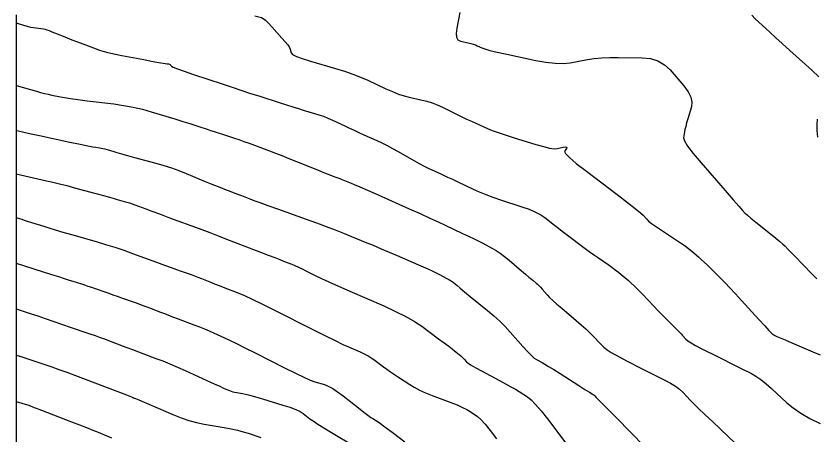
# Model space of a CAD drawing. Extents: x 2082232 to 2083549, y 592624 to 593832.
# Drawn here: x 2082231.8 to 2082311.6, y 592698.4 to 592740.1 of the extents above; entities that cross this region are included whole.
import ezdxf

# ---------------------------------------------------------------- set-up
doc = ezdxf.new("R2010")
doc.units = 0
for name, color, linetype in [('DT_X_Contour_Major', 7, 'Continuous'), ('DT_X_Contour_Minor', 7, 'Continuous'), ('DT_X_TIN_Hull', 7, 'Continuous')]:
    doc.layers.add(name, color=color, linetype=linetype)

msp = doc.modelspace()

# ---------------------------------------------------------------- linework, layer by layer
at = {"layer": 'DT_X_Contour_Major'}
for points in [[(2082275.986, 592740.438), (2082275.694, 592738.889), (2082275.634, 592738.373), (2082275.673, 592737.987), (2082275.811, 592737.73), (2082276.049, 592737.603), (2082276.815, 592737.436), (2082277.088, 592737.37), (2082277.333, 592737.299), (2082277.549, 592737.223), (2082277.736, 592737.142), (2082278.198, 592736.916), (2082278.484, 592736.814), (2082278.994, 592736.675), (2082279.73, 592736.499), (2082280.69, 592736.288), (2082283.551, 592735.674), (2082284.57, 592735.488), (2082285.483, 592735.388), (2082286.289, 592735.376), (2082286.988, 592735.45), (2082288.711, 592735.765), (2082289.388, 592735.867), (2082290.124, 592735.936), (2082290.921, 592735.972), (2082291.779, 592735.975), (2082294.145, 592735.941), (2082294.986, 592735.855), (2082295.732, 592735.624), (2082296.384, 592735.247), (2082296.941, 592734.724), (2082298.303, 592733.136), (2082298.733, 592732.559), (2082299.002, 592732.02), (2082299.111, 592731.519), (2082299.06, 592731.055), (2082298.708, 592729.87), (2082298.589, 592729.454), (2082298.493, 592729.095), (2082298.422, 592728.794), (2082298.375, 592728.551), (2082298.283, 592727.979), (2082298.365, 592727.662), (2082298.683, 592727.139), (2082299.234, 592726.411), (2082300.021, 592725.478), (2082302.431, 592722.714), (2082303.224, 592721.804), (2082303.796, 592721.147), (2082304.147, 592720.743), (2082304.277, 592720.592), (2082304.328, 592720.526), (2082304.414, 592720.448), (2082304.634, 592720.265), (2082304.988, 592719.976), (2082305.476, 592719.581), (2082306.955, 592718.388), (2082307.458, 592717.978), (2082307.859, 592717.643), (2082308.157, 592717.385), (2082308.353, 592717.201), (2082308.739, 592716.813), (2082308.926, 592716.623), (2082309.198, 592716.345), (2082309.555, 592715.978), (2082309.997, 592715.522), (2082311.288, 592714.19), (2082311.557, 592713.927)], [(2082231.787, 592724.37), (2082234.832, 592723.696), (2082235.449, 592723.555), (2082236.119, 592723.391), (2082236.841, 592723.206), (2082237.616, 592723), (2082239.752, 592722.42), (2082240.486, 592722.22), (2082241.085, 592722.056), (2082241.549, 592721.928), (2082241.878, 592721.835), (2082242.575, 592721.636), (2082242.838, 592721.558), (2082243.102, 592721.475), (2082243.368, 592721.385), (2082243.636, 592721.289), (2082244.354, 592721.025), (2082244.727, 592720.887), (2082245.307, 592720.672), (2082246.094, 592720.38), (2082247.088, 592720.01), (2082250.015, 592718.92), (2082251.08, 592718.522), (2082252.082, 592718.144), (2082253.02, 592717.787), (2082253.893, 592717.451), (2082256.137, 592716.582), (2082256.911, 592716.281), (2082257.553, 592716.032), (2082258.06, 592715.834), (2082258.435, 592715.688), (2082259.255, 592715.366), (2082259.574, 592715.235), (2082259.915, 592715.084), (2082260.279, 592714.914), (2082260.665, 592714.724), (2082261.725, 592714.191), (2082262.231, 592713.947), (2082262.954, 592713.615), (2082263.893, 592713.195), (2082265.048, 592712.687), (2082268.419, 592711.216), (2082269.603, 592710.675), (2082270.627, 592710.157), (2082271.492, 592709.662), (2082272.198, 592709.189), (2082273.866, 592707.96), (2082274.435, 592707.539), (2082274.891, 592707.198), (2082275.232, 592706.937), (2082275.461, 592706.756), (2082275.918, 592706.381), (2082276.078, 592706.246), (2082276.218, 592706.122), (2082276.336, 592706.008), (2082276.433, 592705.905), (2082276.663, 592705.645), (2082276.821, 592705.515), (2082277.124, 592705.322), (2082277.572, 592705.065), (2082278.164, 592704.744), (2082279.935, 592703.803), (2082280.556, 592703.469), (2082281.089, 592703.174), (2082281.534, 592702.917), (2082281.891, 592702.699), (2082282.726, 592702.168), (2082283.086, 592701.881), (2082283.537, 592701.418), (2082284.082, 592700.781), (2082284.718, 592699.968), (2082286.538, 592697.565)], [(2082231.787, 592701.704), (2082232.928, 592701.365), (2082233.057, 592701.321), (2082233.086, 592701.311), (2082233.118, 592701.3), (2082233.154, 592701.287), (2082233.192, 592701.272), (2082233.299, 592701.232), (2082233.439, 592701.178), (2082234.322, 592700.838), (2082237.311, 592699.686), (2082238.11, 592699.377), (2082238.822, 592699.098), (2082239.446, 592698.85), (2082239.982, 592698.633), (2082241.296, 592698.095)]]:
    msp.add_lwpolyline(points, dxfattribs=at)
at = {"layer": 'DT_X_Contour_Minor'}
for points in [[(2082255.576, 592740.119), (2082256.229, 592739.941), (2082256.401, 592739.855), (2082256.632, 592739.673), (2082256.922, 592739.397), (2082257.27, 592739.026), (2082258.277, 592737.909), (2082258.611, 592737.525), (2082258.86, 592737.212), (2082259.024, 592736.968), (2082259.101, 592736.795), (2082259.193, 592736.425), (2082259.34, 592736.27), (2082259.71, 592736.083), (2082260.305, 592735.862), (2082261.123, 592735.608), (2082263.604, 592734.887), (2082264.503, 592734.611), (2082265.34, 592734.322), (2082266.113, 592734.021), (2082266.824, 592733.708), (2082268.635, 592732.857), (2082269.29, 592732.564), (2082269.895, 592732.325), (2082270.45, 592732.14), (2082270.956, 592732.008), (2082272.238, 592731.729), (2082272.724, 592731.605), (2082273.223, 592731.443), (2082273.733, 592731.243), (2082274.255, 592731.005), (2082275.664, 592730.318), (2082276.18, 592730.069), (2082276.673, 592729.836), (2082277.142, 592729.619), (2082277.588, 592729.419), (2082278.745, 592728.906), (2082279.23, 592728.705), (2082279.818, 592728.487), (2082280.509, 592728.252), (2082281.303, 592728.001), (2082283.556, 592727.309), (2082284.324, 592727.088), (2082284.937, 592726.944), (2082285.396, 592726.879), (2082285.699, 592726.89), (2082286.303, 592727.025), (2082286.492, 592727.056), (2082286.607, 592727.046), (2082286.649, 592726.996), (2082286.617, 592726.906), (2082286.432, 592726.613), (2082286.516, 592726.407), (2082286.904, 592726.011), (2082287.598, 592725.423), (2082288.597, 592724.645), (2082291.667, 592722.315), (2082292.691, 592721.531), (2082293.462, 592720.928), (2082293.979, 592720.505), (2082294.243, 592720.262), (2082294.607, 592719.855), (2082294.796, 592719.676), (2082295.09, 592719.445), (2082295.489, 592719.16), (2082295.992, 592718.822), (2082297.473, 592717.852), (2082297.991, 592717.506), (2082298.433, 592717.196), (2082298.8, 592716.922), (2082299.093, 592716.683), (2082299.771, 592716.095), (2082300.04, 592715.856), (2082300.339, 592715.58), (2082300.667, 592715.267), (2082301.024, 592714.916), (2082302.016, 592713.933), (2082302.423, 592713.52), (2082302.899, 592713.021), (2082303.445, 592712.436), (2082304.06, 592711.763), (2082305.794, 592709.855), (2082306.365, 592709.228), (2082306.778, 592708.777), (2082307.034, 592708.503), (2082307.131, 592708.405), (2082307.178, 592708.382), (2082307.2, 592708.371), (2082307.229, 592708.356), (2082307.266, 592708.338), (2082307.309, 592708.316), (2082307.436, 592708.252), (2082307.574, 592708.189), (2082307.894, 592708.049), (2082308.395, 592707.832), (2082309.078, 592707.537), (2082311.142, 592706.648), (2082311.88, 592706.338)], [(2082305.076, 592740.182), (2082305.425, 592739.821), (2082306.468, 592738.853), (2082306.913, 592738.444), (2082307.462, 592737.942), (2082308.117, 592737.347), (2082308.877, 592736.659), (2082311.044, 592734.701), (2082311.74, 592734.036)], [(2082231.787, 592739.433), (2082232.634, 592739.162), (2082232.811, 592739.108), (2082232.977, 592739.064), (2082233.133, 592739.029), (2082233.279, 592739.003), (2082234.53, 592738.814), (2082234.678, 592738.782), (2082234.867, 592738.725), (2082235.096, 592738.643), (2082235.367, 592738.536), (2082236.144, 592738.217), (2082236.473, 592738.084), (2082236.877, 592737.924), (2082237.356, 592737.739), (2082237.911, 592737.527), (2082239.491, 592736.926), (2082240.111, 592736.71), (2082240.79, 592736.512), (2082241.525, 592736.331), (2082242.317, 592736.168), (2082244.506, 592735.756), (2082245.243, 592735.618), (2082245.81, 592735.514), (2082246.209, 592735.443), (2082246.439, 592735.406), (2082246.828, 592735.351), (2082246.96, 592735.327), (2082247.064, 592735.297), (2082247.141, 592735.26), (2082247.19, 592735.216), (2082247.285, 592735.09), (2082247.448, 592735.004), (2082247.868, 592734.841), (2082248.545, 592734.602), (2082249.477, 592734.286), (2082252.306, 592733.339), (2082253.33, 592732.998), (2082254.281, 592732.683), (2082255.157, 592732.396), (2082255.96, 592732.135), (2082258.003, 592731.476), (2082258.727, 592731.245), (2082259.366, 592731.044), (2082259.921, 592730.873), (2082260.39, 592730.734), (2082261.529, 592730.403), (2082261.96, 592730.268), (2082262.4, 592730.109), (2082262.847, 592729.927), (2082263.303, 592729.723), (2082264.529, 592729.146), (2082264.993, 592728.93), (2082265.463, 592728.713), (2082265.94, 592728.495), (2082266.424, 592728.277), (2082267.724, 592727.694), (2082268.224, 592727.461), (2082268.746, 592727.201), (2082269.291, 592726.912), (2082269.86, 592726.595), (2082271.407, 592725.714), (2082271.954, 592725.407), (2082272.433, 592725.148), (2082272.845, 592724.938), (2082273.191, 592724.775), (2082274.022, 592724.406), (2082274.366, 592724.251), (2082274.776, 592724.063), (2082275.25, 592723.841), (2082275.79, 592723.587), (2082277.316, 592722.866), (2082277.916, 592722.596), (2082278.571, 592722.33), (2082279.282, 592722.065), (2082280.048, 592721.803), (2082282.165, 592721.108), (2082282.905, 592720.845), (2082283.537, 592720.575), (2082284.06, 592720.299), (2082284.476, 592720.017), (2082285.44, 592719.256), (2082285.808, 592718.968), (2082286.188, 592718.673), (2082286.58, 592718.373), (2082286.984, 592718.066), (2082288.079, 592717.24), (2082288.488, 592716.935), (2082288.894, 592716.638), (2082289.296, 592716.351), (2082289.695, 592716.072), (2082290.754, 592715.339), (2082291.135, 592715.07), (2082291.483, 592714.814), (2082291.798, 592714.57), (2082292.08, 592714.339), (2082292.789, 592713.739), (2082293.075, 592713.486), (2082293.401, 592713.177), (2082293.769, 592712.812), (2082294.177, 592712.391), (2082295.318, 592711.194), (2082295.726, 592710.769), (2082296.091, 592710.392), (2082296.415, 592710.062), (2082296.697, 592709.779), (2082297.392, 592709.089), (2082297.637, 592708.845), (2082297.849, 592708.629), (2082298.028, 592708.443), (2082298.175, 592708.285), (2082298.522, 592707.903), (2082298.715, 592707.738), (2082299.033, 592707.53), (2082299.477, 592707.279), (2082300.046, 592706.984), (2082301.732, 592706.141), (2082302.34, 592705.837), (2082302.899, 592705.556), (2082303.41, 592705.299), (2082303.872, 592705.066), (2082305.04, 592704.476), (2082305.494, 592704.216), (2082305.98, 592703.881), (2082306.499, 592703.47), (2082307.051, 592702.983), (2082308.565, 592701.583), (2082309.199, 592701.059), (2082309.966, 592700.536), (2082310.866, 592700.016), (2082311.899, 592699.497)], [(2082231.787, 592733.171), (2082233.817, 592732.609), (2082234.238, 592732.495), (2082234.633, 592732.394), (2082235.001, 592732.305), (2082235.342, 592732.229), (2082236.214, 592732.042), (2082236.625, 592731.966), (2082237.203, 592731.877), (2082237.948, 592731.775), (2082238.861, 592731.661), (2082241.516, 592731.339), (2082242.497, 592731.2), (2082243.449, 592731.024), (2082244.372, 592730.811), (2082245.265, 592730.56), (2082247.609, 592729.843), (2082248.417, 592729.595), (2082249.084, 592729.387), (2082249.609, 592729.221), (2082249.993, 592729.096), (2082250.828, 592728.816), (2082251.158, 592728.706), (2082251.521, 592728.587), (2082251.917, 592728.458), (2082252.346, 592728.319), (2082253.535, 592727.936), (2082253.995, 592727.784), (2082254.483, 592727.615), (2082254.999, 592727.43), (2082255.544, 592727.228), (2082257.033, 592726.667), (2082257.62, 592726.444), (2082258.262, 592726.194), (2082258.962, 592725.918), (2082259.717, 592725.615), (2082261.806, 592724.772), (2082262.509, 592724.489), (2082263.051, 592724.273), (2082263.433, 592724.123), (2082263.654, 592724.04), (2082264.027, 592723.907), (2082264.173, 592723.854), (2082264.329, 592723.794), (2082264.497, 592723.729), (2082264.675, 592723.657), (2082265.165, 592723.457), (2082265.47, 592723.327), (2082266.019, 592723.087), (2082266.812, 592722.737), (2082267.849, 592722.277), (2082270.937, 592720.904), (2082272.032, 592720.415), (2082272.998, 592719.979), (2082273.835, 592719.595), (2082274.544, 592719.264), (2082276.265, 592718.451), (2082276.874, 592718.16), (2082277.413, 592717.898), (2082277.882, 592717.664), (2082278.28, 592717.459), (2082279.246, 592716.95), (2082279.621, 592716.734), (2082280.021, 592716.467), (2082280.445, 592716.15), (2082280.894, 592715.782), (2082282.125, 592714.733), (2082282.543, 592714.377), (2082282.876, 592714.095), (2082283.123, 592713.886), (2082283.284, 592713.752), (2082283.6, 592713.493), (2082283.727, 592713.382), (2082283.87, 592713.243), (2082284.031, 592713.075), (2082284.208, 592712.879), (2082284.704, 592712.318), (2082284.934, 592712.077), (2082285.252, 592711.774), (2082285.658, 592711.41), (2082286.153, 592710.985), (2082287.588, 592709.768), (2082288.096, 592709.331), (2082288.542, 592708.931), (2082288.927, 592708.568), (2082289.25, 592708.243), (2082290.03, 592707.426), (2082290.34, 592707.129), (2082290.687, 592706.85), (2082291.07, 592706.589), (2082291.489, 592706.347), (2082292.656, 592705.724), (2082293.116, 592705.482), (2082293.622, 592705.22), (2082294.172, 592704.941), (2082294.768, 592704.642), (2082296.416, 592703.822), (2082296.992, 592703.516), (2082297.481, 592703.215), (2082297.884, 592702.918), (2082298.202, 592702.624), (2082298.934, 592701.848), (2082299.281, 592701.493), (2082299.772, 592701.011), (2082300.408, 592700.401), (2082301.188, 592699.663), (2082303.462, 592697.526)], [(2082311.6, 592729.818), (2082311.562, 592729.298), (2082311.569, 592728.701), (2082311.621, 592728.026)], [(2082231.787, 592728.697), (2082231.842, 592728.682), (2082231.994, 592728.649), (2082232.427, 592728.556), (2082233.141, 592728.403), (2082234.135, 592728.19), (2082237.162, 592727.542), (2082238.173, 592727.327), (2082238.937, 592727.169), (2082239.453, 592727.067), (2082239.721, 592727.021), (2082240.106, 592726.974), (2082240.263, 592726.95), (2082240.444, 592726.911), (2082240.65, 592726.858), (2082240.881, 592726.791), (2082241.529, 592726.592), (2082241.841, 592726.501), (2082242.29, 592726.374), (2082242.878, 592726.212), (2082243.604, 592726.016), (2082245.722, 592725.446), (2082246.506, 592725.222), (2082247.271, 592724.977), (2082248.015, 592724.71), (2082248.739, 592724.423), (2082250.644, 592723.63), (2082251.299, 592723.359), (2082251.833, 592723.14), (2082252.248, 592722.974), (2082252.543, 592722.86), (2082253.169, 592722.627), (2082253.413, 592722.535), (2082253.677, 592722.435), (2082253.959, 592722.327), (2082254.26, 592722.211), (2082255.087, 592721.891), (2082255.491, 592721.738), (2082256.084, 592721.521), (2082256.866, 592721.238), (2082257.836, 592720.891), (2082260.674, 592719.879), (2082261.705, 592719.506), (2082262.673, 592719.146), (2082263.575, 592718.798), (2082264.413, 592718.464), (2082266.561, 592717.588), (2082267.364, 592717.257), (2082268.164, 592716.923), (2082268.96, 592716.584), (2082269.753, 592716.241), (2082271.861, 592715.321), (2082272.585, 592715.002), (2082273.176, 592714.736), (2082273.634, 592714.522), (2082273.958, 592714.359), (2082274.647, 592713.997), (2082274.884, 592713.869), (2082275.078, 592713.756), (2082275.23, 592713.658), (2082275.339, 592713.575), (2082275.573, 592713.376), (2082275.731, 592713.244), (2082276.028, 592712.999), (2082276.464, 592712.64), (2082277.039, 592712.168), (2082278.759, 592710.758), (2082279.383, 592710.227), (2082279.966, 592709.693), (2082280.507, 592709.156), (2082281.007, 592708.615), (2082282.285, 592707.169), (2082282.729, 592706.681), (2082283.105, 592706.302), (2082283.411, 592706.032), (2082283.648, 592705.87), (2082284.187, 592705.583), (2082284.451, 592705.434), (2082284.839, 592705.201), (2082285.35, 592704.884), (2082285.985, 592704.482), (2082287.845, 592703.301), (2082288.456, 592702.913), (2082288.895, 592702.634), (2082289.163, 592702.464), (2082289.258, 592702.405), (2082289.283, 592702.391), (2082289.292, 592702.386), (2082289.299, 592702.383), (2082289.305, 592702.38), (2082289.309, 592702.377), (2082289.318, 592702.373), (2082289.324, 592702.368), (2082289.335, 592702.358), (2082289.351, 592702.342), (2082289.372, 592702.32), (2082289.433, 592702.255), (2082289.585, 592702.1), (2082289.994, 592701.683), (2082290.661, 592701.006), (2082291.585, 592700.067), (2082294.391, 592697.217)], [(2082231.787, 592720.038), (2082232.217, 592719.894), (2082232.355, 592719.849), (2082232.585, 592719.775), (2082232.907, 592719.673), (2082233.32, 592719.541), (2082234.544, 592719.153), (2082235.062, 592718.992), (2082235.696, 592718.802), (2082236.447, 592718.582), (2082237.314, 592718.333), (2082239.783, 592717.627), (2082240.704, 592717.355), (2082241.615, 592717.068), (2082242.516, 592716.766), (2082243.406, 592716.448), (2082245.767, 592715.58), (2082246.578, 592715.282), (2082247.243, 592715.04), (2082247.76, 592714.853), (2082248.13, 592714.722), (2082248.919, 592714.446), (2082249.225, 592714.337), (2082249.551, 592714.218), (2082249.896, 592714.087), (2082250.26, 592713.945), (2082251.257, 592713.552), (2082251.638, 592713.402), (2082252.031, 592713.247), (2082252.436, 592713.088), (2082253.986, 592712.479), (2082254.53, 592712.246), (2082255.313, 592711.881), (2082256.336, 592711.385), (2082257.598, 592710.756), (2082261.282, 592708.903), (2082262.545, 592708.271), (2082263.569, 592707.767), (2082264.356, 592707.389), (2082264.905, 592707.138), (2082266.051, 592706.637), (2082266.467, 592706.443), (2082266.856, 592706.238), (2082267.217, 592706.02), (2082267.551, 592705.79), (2082268.405, 592705.16), (2082268.738, 592704.919), (2082269.095, 592704.667), (2082269.476, 592704.405), (2082269.883, 592704.132), (2082270.998, 592703.39), (2082271.452, 592703.114), (2082271.975, 592702.841), (2082272.568, 592702.573), (2082273.231, 592702.309), (2082275.092, 592701.609), (2082275.737, 592701.356), (2082276.276, 592701.12), (2082276.708, 592700.902), (2082277.034, 592700.701), (2082277.761, 592700.191), (2082278.083, 592699.909), (2082278.503, 592699.447), (2082279.021, 592698.805), (2082279.637, 592697.982)], [(2082231.787, 592715.479), (2082235.305, 592714.363), (2082236.004, 592714.141), (2082236.594, 592713.953), (2082237.075, 592713.8), (2082237.447, 592713.682), (2082238.294, 592713.411), (2082238.617, 592713.307), (2082238.953, 592713.195), (2082239.301, 592713.077), (2082239.661, 592712.952), (2082240.638, 592712.609), (2082241.017, 592712.477), (2082241.422, 592712.335), (2082241.852, 592712.184), (2082242.309, 592712.025), (2082243.559, 592711.589), (2082244.012, 592711.429), (2082244.434, 592711.276), (2082244.823, 592711.13), (2082245.181, 592710.992), (2082246.093, 592710.632), (2082246.465, 592710.487), (2082246.897, 592710.322), (2082247.388, 592710.135), (2082247.939, 592709.928), (2082249.488, 592709.348), (2082250.047, 592709.135), (2082250.563, 592708.929), (2082251.037, 592708.731), (2082251.468, 592708.54), (2082252.56, 592708.042), (2082253.058, 592707.808), (2082253.733, 592707.479), (2082254.585, 592707.054), (2082255.615, 592706.534), (2082258.596, 592705.02), (2082259.619, 592704.51), (2082260.452, 592704.115), (2082261.096, 592703.835), (2082261.549, 592703.671), (2082262.506, 592703.386), (2082262.891, 592703.236), (2082263.331, 592703), (2082263.825, 592702.677), (2082264.374, 592702.268), (2082265.908, 592701.061), (2082266.428, 592700.655), (2082266.837, 592700.343), (2082267.136, 592700.124), (2082267.324, 592699.998), (2082267.679, 592699.788), (2082267.956, 592699.596), (2082268.523, 592699.18), (2082269.379, 592698.54), (2082270.523, 592697.674)], [(2082231.787, 592710.92), (2082233.298, 592710.437), (2082233.627, 592710.331), (2082233.967, 592710.218), (2082234.318, 592710.098), (2082234.68, 592709.973), (2082236.433, 592709.358), (2082236.512, 592709.332), (2082237.093, 592709.135), (2082239.125, 592708.449), (2082239.672, 592708.263), (2082240.166, 592708.09), (2082240.609, 592707.93), (2082240.998, 592707.784), (2082241.967, 592707.414), (2082242.366, 592707.262), (2082242.837, 592707.084), (2082243.38, 592706.879), (2082243.995, 592706.649), (2082245.73, 592705.999), (2082246.401, 592705.74), (2082247.11, 592705.45), (2082247.859, 592705.129), (2082248.647, 592704.776), (2082250.8, 592703.795), (2082251.523, 592703.465), (2082252.079, 592703.213), (2082252.468, 592703.038), (2082252.689, 592702.941), (2082253.054, 592702.785), (2082253.202, 592702.729), (2082253.37, 592702.678), (2082253.56, 592702.632), (2082253.771, 592702.591), (2082254.36, 592702.488), (2082254.649, 592702.426), (2082255.074, 592702.316), (2082255.635, 592702.16), (2082256.333, 592701.955), (2082258.374, 592701.348), (2082259.074, 592701.124), (2082259.645, 592700.909), (2082260.085, 592700.703), (2082260.396, 592700.505), (2082261.052, 592699.99), (2082261.371, 592699.759), (2082261.838, 592699.452), (2082262.453, 592699.069), (2082263.214, 592698.611), (2082265.442, 592697.287)], [(2082231.787, 592706.324), (2082232.076, 592706.238), (2082232.113, 592706.227), (2082232.138, 592706.22), (2082232.153, 592706.215), (2082235.343, 592705.138), (2082236.056, 592704.892), (2082236.847, 592704.608), (2082237.717, 592704.287), (2082238.663, 592703.929), (2082242.781, 592702.354), (2082243.303, 592702.154), (2082243.356, 592702.134), (2082243.378, 592702.125), (2082243.404, 592702.115), (2082243.435, 592702.103), (2082243.469, 592702.089), (2082243.568, 592702.048), (2082243.701, 592701.992), (2082244.028, 592701.853), (2082244.548, 592701.631), (2082245.262, 592701.327), (2082247.422, 592700.406), (2082248.223, 592700.087), (2082249.008, 592699.823), (2082249.775, 592699.612), (2082250.526, 592699.456), (2082252.505, 592699.11), (2082253.212, 592698.977), (2082253.85, 592698.836), (2082254.419, 592698.688), (2082254.918, 592698.532), (2082256.157, 592698.106)]]:
    msp.add_lwpolyline(points, dxfattribs=at)
at = {"layer": 'DT_X_TIN_Hull'}
msp.add_lwpolyline([(2082231.787, 592740.216), (2082231.787, 592737.504), (2082231.787, 592736.371), (2082231.787, 592733.472), (2082231.787, 592728.573), (2082231.787, 592725.451), (2082231.787, 592722.343), (2082231.787, 592721.042), (2082231.787, 592718.09), (2082231.787, 592713.395), (2082231.787, 592708.94), (2082231.787, 592708.896), (2082231.787, 592708.344), (2082231.787, 592701.048), (2082231.787, 592700.344), (2082231.787, 592696.655)], dxfattribs=at)

doc.saveas('drawing.dxf')
